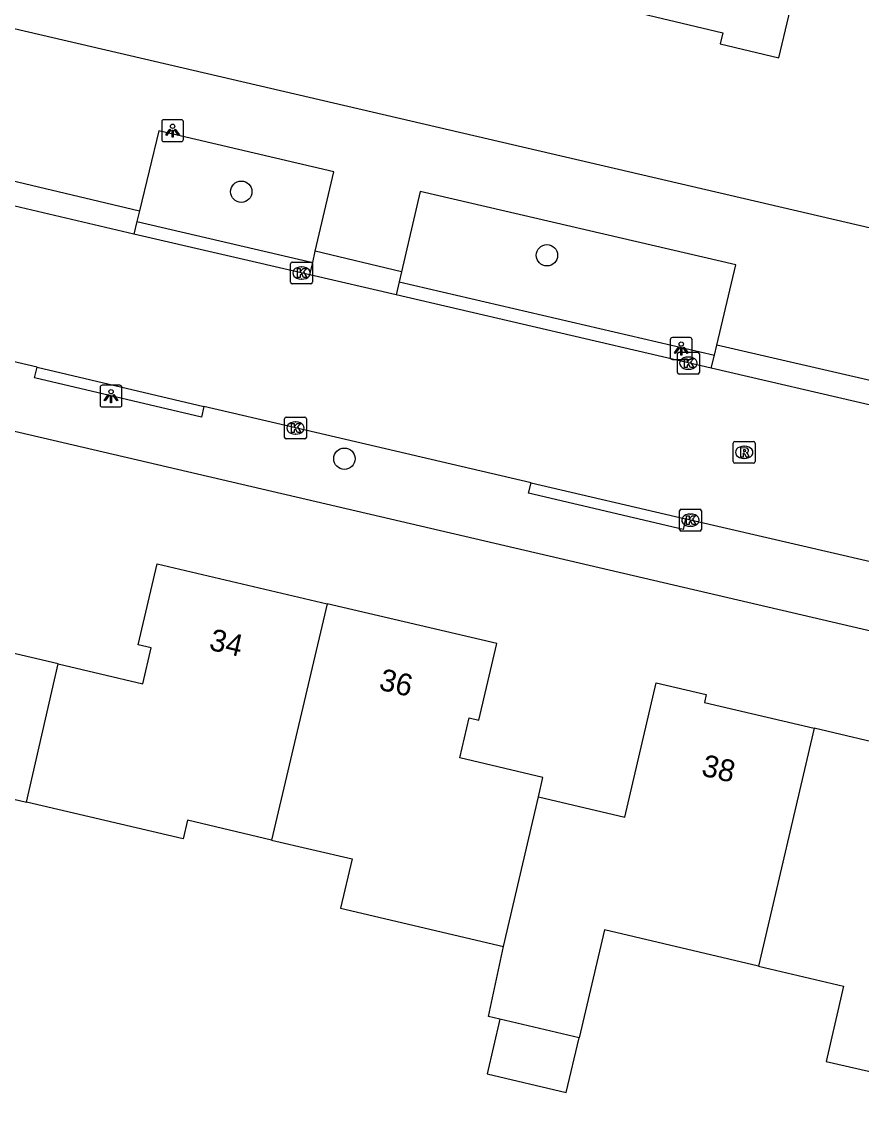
# Model space of a CAD drawing. Extents: x 162186 to 163152, y 385513 to 386513.
# Drawn here: x 162549 to 162587.4, y 385816.4 to 385866.8 of the extents above; entities that cross this region are included whole.
import ezdxf

# ---------------------------------------------------------------- set-up
doc = ezdxf.new("R2010")
doc.units = 0
for name, color, linetype in [('IMGEO_Boom', 7, 'Continuous'), ('IMGEO_Kolk', 7, 'Continuous'), ('IMGEO_Lichtpunt', 7, 'Continuous'), ('IMGEO_Pand', 7, 'Continuous'), ('IMGEO_Pand_nummerreeks', 7, 'Continuous'), ('IMGEO_Rijbaan_lokaal_open', 7, 'Continuous'), ('IMGEO_Rioolput', 7, 'Continuous'), ('IMGEO_Voetpad_open', 7, 'Continuous')]:
    doc.layers.add(name, color=color, linetype=linetype)

msp = doc.modelspace()

# ---------------------------------------------------------------- linework, layer by layer
at = {"layer": 'IMGEO_Boom'}
for centre in [(162559.005, 385859.033), (162572.989, 385856.128), (162563.726, 385846.826)]:
    msp.add_circle(centre, 0.489, dxfattribs=at)
at = {"layer": 'IMGEO_Kolk'}
for p, q in [((162561.337, 385855.817), (162562.189, 385855.817)), ((162561.262, 385854.891), (162561.262, 385855.743)), ((162561.75, 385855.597), (162561.775, 385855.597)), ((162562.263, 385855.743), (162562.263, 385854.891)), ((162562.189, 385854.817), (162561.337, 385854.817)), ((162561.773, 385855.037), (162561.748, 385855.037)), ((162578.96, 385850.771), (162578.96, 385851.623)), ((162579.035, 385851.697), (162579.887, 385851.697)), ((162579.448, 385851.477), (162579.473, 385851.477)), ((162579.961, 385851.623), (162579.961, 385850.771)), ((162579.471, 385850.917), (162579.446, 385850.917)), ((162579.887, 385850.697), (162579.035, 385850.697)), ((162561.061, 385848.729), (162561.913, 385848.729)), ((162560.986, 385847.803), (162560.986, 385848.655)), ((162561.474, 385848.509), (162561.499, 385848.509)), ((162561.987, 385848.655), (162561.987, 385847.803)), ((162561.913, 385847.729), (162561.061, 385847.729)), ((162561.497, 385847.949), (162561.472, 385847.949)), ((162579.055, 385843.592), (162579.055, 385844.444)), ((162579.13, 385844.518), (162579.982, 385844.518)), ((162579.543, 385844.298), (162579.568, 385844.298)), ((162580.056, 385844.444), (162580.056, 385843.592)), ((162579.566, 385843.738), (162579.541, 385843.738)), ((162579.982, 385843.518), (162579.13, 385843.518))]:
    msp.add_line(p, q, dxfattribs=at)
for points in [[(162561.337, 385855.817), (162562.189, 385855.817)], [(162561.262, 385854.891), (162561.262, 385855.743)], [(162561.583, 385855.517), (162561.706, 385855.517), (162561.706, 385855.366), (162561.836, 385855.517), (162562, 385855.517), (162561.854, 385855.366), (162562.007, 385855.117), (162561.855, 385855.117), (162561.77, 385855.281), (162561.706, 385855.214), (162561.706, 385855.117), (162561.583, 385855.117), (162561.583, 385855.517)], [(162562.263, 385855.743), (162562.263, 385854.891)], [(162562.189, 385854.817), (162561.337, 385854.817)], [(162578.96, 385850.771), (162578.96, 385851.623)], [(162579.035, 385851.697), (162579.887, 385851.697)], [(162579.281, 385851.397), (162579.404, 385851.397), (162579.404, 385851.246), (162579.534, 385851.397), (162579.698, 385851.397), (162579.552, 385851.246), (162579.705, 385850.997), (162579.553, 385850.997), (162579.468, 385851.161), (162579.404, 385851.094), (162579.404, 385850.997), (162579.281, 385850.997), (162579.281, 385851.397)], [(162579.961, 385851.623), (162579.961, 385850.771)], [(162579.887, 385850.697), (162579.035, 385850.697)], [(162561.061, 385848.729), (162561.913, 385848.729)], [(162560.986, 385847.803), (162560.986, 385848.655)], [(162561.307, 385848.429), (162561.43, 385848.429), (162561.43, 385848.278), (162561.56, 385848.429), (162561.724, 385848.429), (162561.578, 385848.278), (162561.731, 385848.029), (162561.579, 385848.029), (162561.494, 385848.193), (162561.43, 385848.126), (162561.43, 385848.029), (162561.307, 385848.029), (162561.307, 385848.429)], [(162561.987, 385848.655), (162561.987, 385847.803)], [(162561.913, 385847.729), (162561.061, 385847.729)], [(162579.055, 385843.592), (162579.055, 385844.444)], [(162579.13, 385844.518), (162579.982, 385844.518)], [(162579.376, 385844.218), (162579.499, 385844.218), (162579.499, 385844.067), (162579.629, 385844.218), (162579.793, 385844.218), (162579.647, 385844.067), (162579.8, 385843.818), (162579.648, 385843.818), (162579.563, 385843.982), (162579.499, 385843.915), (162579.499, 385843.818), (162579.376, 385843.818), (162579.376, 385844.218)], [(162580.056, 385844.444), (162580.056, 385843.592)], [(162579.982, 385843.518), (162579.13, 385843.518)]]:
    msp.add_lwpolyline(points, dxfattribs=at)
for centre, start, end in [((162561.339, 385855.741), 91.552, 178.448), ((162561.339, 385855.741), 91.552, 178.448), ((162562.187, 385855.741), 1.552, 88.448), ((162562.187, 385855.741), 1.552, 88.448), ((162561.339, 385854.893), 181.552, 268.448), ((162561.339, 385854.893), 181.552, 268.448), ((162562.187, 385854.893), 271.552, 358.448), ((162562.187, 385854.893), 271.552, 358.448), ((162579.037, 385851.621), 91.552, 178.448), ((162579.037, 385851.621), 91.552, 178.448), ((162579.885, 385851.621), 1.552, 88.448), ((162579.885, 385851.621), 1.552, 88.448), ((162579.037, 385850.773), 181.552, 268.448), ((162579.037, 385850.773), 181.552, 268.448), ((162579.885, 385850.773), 271.552, 358.448), ((162579.885, 385850.773), 271.552, 358.448), ((162561.063, 385848.653), 91.552, 178.448), ((162561.063, 385848.653), 91.552, 178.448), ((162561.911, 385848.653), 1.552, 88.448), ((162561.911, 385848.653), 1.552, 88.448), ((162561.063, 385847.805), 181.552, 268.448), ((162561.063, 385847.805), 181.552, 268.448), ((162561.911, 385847.805), 271.552, 358.448), ((162561.911, 385847.805), 271.552, 358.448), ((162579.132, 385844.442), 91.552, 178.448), ((162579.132, 385844.442), 91.552, 178.448), ((162579.98, 385844.442), 1.552, 88.448), ((162579.98, 385844.442), 1.552, 88.448), ((162579.132, 385843.594), 181.552, 268.448), ((162579.132, 385843.594), 181.552, 268.448), ((162579.98, 385843.594), 271.552, 358.448), ((162579.98, 385843.594), 271.552, 358.448)]:
    msp.add_arc(centre, 0.0765, start, end, dxfattribs=at)
for centre, major_axis, ratio, start_param, end_param in [((162561.749, 385855.317), (-0.387, 0.002), 0.722429, 4.712389, 7.853982), ((162561.774, 385855.317), (-0.39, 0.002), 0.717154, 1.570796, 4.712389), ((162579.447, 385851.197), (-0.387, 0.002), 0.722429, 4.712389, 7.853982), ((162579.472, 385851.197), (-0.39, 0.002), 0.717154, 1.570796, 4.712389), ((162561.473, 385848.229), (-0.387, 0.002), 0.722429, 4.712389, 7.853982), ((162561.498, 385848.229), (-0.39, 0.002), 0.717154, 1.570796, 4.712389), ((162579.542, 385844.018), (-0.387, 0.002), 0.722429, 4.712389, 7.853982), ((162579.567, 385844.018), (-0.39, 0.002), 0.717154, 1.570796, 4.712389)]:
    msp.add_ellipse(centre, major_axis=major_axis, ratio=ratio, start_param=start_param, end_param=end_param, dxfattribs=at)
at = {"layer": 'IMGEO_Lichtpunt'}
for p, q in [((162555.365, 385862.231), (162555.365, 385861.424)), ((162555.365, 385862.231), (162555.365, 385861.424)), ((162556.267, 385862.326), (162555.459, 385862.326)), ((162556.267, 385862.326), (162555.459, 385862.326)), ((162556.361, 385861.424), (162556.361, 385862.231)), ((162556.361, 385861.424), (162556.361, 385862.231)), ((162555.459, 385861.33), (162556.267, 385861.33)), ((162555.459, 385861.33), (162556.267, 385861.33)), ((162578.634, 385852.267), (162578.634, 385851.46)), ((162578.634, 385852.267), (162578.634, 385851.46)), ((162579.536, 385852.362), (162578.728, 385852.362)), ((162579.536, 385852.362), (162578.728, 385852.362)), ((162579.63, 385851.46), (162579.63, 385852.267)), ((162579.63, 385851.46), (162579.63, 385852.267)), ((162578.728, 385851.366), (162579.536, 385851.366)), ((162578.728, 385851.366), (162579.536, 385851.366)), ((162552.549, 385850.093), (162552.549, 385849.286)), ((162552.549, 385850.093), (162552.549, 385849.286)), ((162553.451, 385850.188), (162552.643, 385850.188)), ((162553.451, 385850.188), (162552.643, 385850.188)), ((162553.545, 385849.286), (162553.545, 385850.093)), ((162553.545, 385849.286), (162553.545, 385850.093)), ((162552.643, 385849.192), (162553.451, 385849.192)), ((162552.643, 385849.192), (162553.451, 385849.192))]:
    msp.add_line(p, q, dxfattribs=at)
for points in [[(162555.739, 385861.895), (162555.778, 385861.867), (162555.59, 385861.605), (162555.552, 385861.632), (162555.739, 385861.895)], [(162555.841, 385861.847), (162555.888, 385861.847), (162555.888, 385861.525), (162555.841, 385861.525), (162555.841, 385861.847)], [(162555.951, 385861.867), (162555.989, 385861.894), (162556.176, 385861.632), (162556.137, 385861.604), (162555.951, 385861.867)], [(162579.008, 385851.931), (162579.047, 385851.903), (162578.859, 385851.641), (162578.821, 385851.668), (162579.008, 385851.931)], [(162579.11, 385851.883), (162579.157, 385851.883), (162579.157, 385851.561), (162579.11, 385851.561), (162579.11, 385851.883)], [(162579.22, 385851.903), (162579.258, 385851.93), (162579.445, 385851.668), (162579.406, 385851.64), (162579.22, 385851.903)], [(162552.923, 385849.757), (162552.962, 385849.729), (162552.774, 385849.467), (162552.736, 385849.494), (162552.923, 385849.757)], [(162553.135, 385849.729), (162553.173, 385849.756), (162553.36, 385849.494), (162553.321, 385849.466), (162553.135, 385849.729)], [(162553.025, 385849.709), (162553.072, 385849.709), (162553.072, 385849.387), (162553.025, 385849.387), (162553.025, 385849.709)]]:
    msp.add_lwpolyline(points, dxfattribs=at)
for centre in [(162555.864, 385862.029), (162579.133, 385852.065), (162553.048, 385849.891)]:
    msp.add_circle(centre, 0.0994, dxfattribs=at)
for centre, start, end in [((162555.459, 385862.231), 90, 180), ((162555.459, 385862.231), 90, 180), ((162556.267, 385862.231), 0, 90), ((162556.267, 385862.231), 0, 90), ((162555.459, 385861.424), 180, 270), ((162555.459, 385861.424), 180, 270), ((162556.267, 385861.424), 270, 0), ((162556.267, 385861.424), 270, 360), ((162578.728, 385852.267), 90, 180), ((162578.728, 385852.267), 90, 180), ((162579.536, 385852.267), 0, 90), ((162579.536, 385852.267), 0, 90), ((162578.728, 385851.46), 180, 270), ((162578.728, 385851.46), 180, 270), ((162579.536, 385851.46), 270, 0), ((162579.536, 385851.46), 270, 360), ((162552.643, 385850.093), 90, 180), ((162552.643, 385850.093), 90, 180), ((162553.451, 385850.093), 0, 90), ((162553.451, 385850.093), 0, 90), ((162552.643, 385849.286), 180, 270), ((162552.643, 385849.286), 180, 270), ((162553.451, 385849.286), 270, 0), ((162553.451, 385849.286), 270, 360)]:
    msp.add_arc(centre, 0.0946, start, end, dxfattribs=at)
at = {"layer": 'IMGEO_Pand'}
for points in [[(162576.093, 385867.476), (162581.03, 385866.299), (162580.911, 385865.803), (162583.596, 385865.163), (162584.755, 385870.027), (162586.458, 385877.171), (162582.972, 385878.002), (162582.47, 385875.899), (162578.277, 385876.899)], [(162550.626, 385837.445), (162546.651, 385838.378), (162547.788, 385843.22), (162540.507, 385844.929)], [(162550.626, 385837.445), (162554.497, 385836.536), (162554.882, 385838.176), (162554.289, 385838.316), (162555.158, 385842.018), (162562.93, 385840.194)], [(162562.93, 385840.194), (162560.391, 385829.39)], [(162572.599, 385831.36), (162572.809, 385832.256), (162569, 385833.15), (162569.43, 385834.981), (162569.878, 385834.875), (162570.698, 385838.37), (162562.93, 385840.194)], [(162549.176, 385831.126), (162550.626, 385837.445)], [(162572.599, 385831.36), (162576.55, 385830.432), (162577.993, 385836.58), (162580.278, 385836.043), (162580.192, 385835.677), (162585.212, 385834.499)], [(162585.212, 385834.499), (162582.663, 385823.624)], [(162594.768, 385824.44), (162595.083, 385825.785), (162591.113, 385826.716), (162592.624, 385833.155), (162590.321, 385833.696), (162590.233, 385833.32), (162585.212, 385834.499)], [(162537.747, 385833.078), (162545.464, 385831.267), (162545.626, 385831.959), (162549.176, 385831.126)], [(162560.391, 385829.39), (162556.544, 385830.293), (162556.345, 385829.443), (162549.176, 385831.126)], [(162570.999, 385824.521), (162572.599, 385831.36)], [(162560.391, 385829.39), (162564.073, 385828.526), (162563.544, 385826.271), (162570.999, 385824.521)], [(162582.663, 385823.624), (162575.616, 385825.278), (162574.458, 385820.346)], [(162570.836, 385821.196), (162570.319, 385821.317), (162570.999, 385824.521)], [(162582.663, 385823.624), (162586.55, 385822.711), (162585.764, 385819.268), (162588.769, 385818.583), (162593.013, 385817.587), (162593.156, 385817.554)], [(162570.836, 385821.196), (162570.249, 385818.694), (162573.87, 385817.844), (162574.458, 385820.346)], [(162574.458, 385820.346), (162570.836, 385821.196)]]:
    msp.add_lwpolyline(points, dxfattribs=at)
at = {"layer": 'IMGEO_Rijbaan_lokaal_open'}
for points in [[(162554.096, 385857.098), (162547.598, 385858.61)], [(162562.139, 385855.233), (162554.096, 385857.098)], [(162566.089, 385854.314), (162562.139, 385855.233)], [(162549.662, 385851.015), (162542.472, 385852.695), (162534.656, 385854.499)], [(162580.509, 385850.96), (162566.089, 385854.314)], [(162549.662, 385851.015), (162557.296, 385849.219)], [(162587.987, 385849.233), (162580.509, 385850.96)], [(162572.263, 385845.731), (162561.487, 385848.231), (162557.296, 385849.219)], [(162572.263, 385845.731), (162579.333, 385844.08)], [(162594.175, 385840.627), (162579.558, 385844.019), (162579.333, 385844.08)]]:
    msp.add_lwpolyline(points, dxfattribs=at)
at = {"layer": 'IMGEO_Rioolput'}
for p, q in [((162581.513, 385846.692), (162581.513, 385847.544)), ((162581.588, 385847.618), (162582.44, 385847.618)), ((162582.001, 385847.398), (162582.026, 385847.398)), ((162582.514, 385847.544), (162582.514, 385846.692)), ((162582.024, 385846.838), (162581.999, 385846.838)), ((162582.44, 385846.618), (162581.588, 385846.618))]:
    msp.add_line(p, q, dxfattribs=at)
for points in [[(162581.513, 385846.692), (162581.513, 385847.544)], [(162581.588, 385847.618), (162582.44, 385847.618)], [(162582.102, 385847.316), (162581.85, 385847.318), (162581.85, 385846.918)], [(162582.028, 385847.237), (162581.974, 385847.237), (162581.974, 385847.156)], [(162582.514, 385847.544), (162582.514, 385846.692)], [(162581.85, 385846.918), (162581.974, 385846.918), (162581.974, 385847.08), (162581.985, 385847.08)], [(162581.974, 385847.156), (162582.026, 385847.156)], [(162582.032, 385847.051), (162582.103, 385846.918), (162582.243, 385846.918), (162582.178, 385847.044)], [(162582.44, 385846.618), (162581.588, 385846.618)]]:
    msp.add_lwpolyline(points, dxfattribs=at)
for centre, radius, start, end in [((162581.59, 385847.542), 0.0765, 91.552, 178.448), ((162581.59, 385847.542), 0.0765, 91.552, 178.448), ((162582.034, 385847.141), 0.0964, 77.0061, 93.1865), ((162582.048, 385847.198), 0.0378, 276.6634, 79.6772), ((162582.101, 385847.206), 0.109, 350.3612, 89.416), ((162582.438, 385847.542), 0.0765, 1.552, 88.448), ((162582.438, 385847.542), 0.0765, 1.552, 88.448), ((162581.984, 385847.027), 0.0533, 26.0293, 88.6989), ((162582.01, 385847.345), 0.19, 274.7715, 282.9687), ((162582.099, 385847.206), 0.112, 277.5842, 350.9817), ((162582.083, 385846.991), 0.108, 29.5134, 73.7905), ((162581.59, 385846.694), 0.0765, 181.552, 268.448), ((162581.59, 385846.694), 0.0765, 181.552, 268.448), ((162582.438, 385846.694), 0.0765, 271.552, 358.448), ((162582.438, 385846.694), 0.0765, 271.552, 358.448)]:
    msp.add_arc(centre, radius, start, end, dxfattribs=at)
for centre, major_axis, ratio, start_param, end_param in [((162582, 385847.118), (-0.387, 0.002), 0.722429, 4.712389, 7.853982), ((162582.025, 385847.118), (-0.39, 0.002), 0.717154, 1.570796, 4.712389)]:
    msp.add_ellipse(centre, major_axis=major_axis, ratio=ratio, start_param=start_param, end_param=end_param, dxfattribs=at)
at = {"layer": 'IMGEO_Voetpad_open'}
for points in [[(162708.853, 385829.198), (162519.391, 385873.302), (162519.342, 385873.314)], [(162562.391, 385856.309), (162563.244, 385859.94), (162555.24, 385861.819), (162554.349, 385858.155)], [(162547.854, 385859.698), (162554.349, 385858.155)], [(162580.763, 385852.023), (162581.626, 385855.694), (162567.186, 385859.042), (162566.335, 385855.374)], [(162506.371, 385857.936), (162589.44, 385838.573), (162635.665, 385827.646), (162656.753, 385822.985), (162699.173, 385813.033)], [(162554.349, 385858.155), (162554.226, 385857.679)], [(162554.226, 385857.679), (162554.096, 385857.098)], [(162554.226, 385857.679), (162562.273, 385855.805)], [(162562.273, 385855.805), (162562.391, 385856.309)], [(162566.335, 385855.374), (162562.391, 385856.309)], [(162562.139, 385855.233), (162562.273, 385855.805)], [(162566.335, 385855.374), (162566.226, 385854.907)], [(162566.226, 385854.907), (162566.089, 385854.314)], [(162566.226, 385854.907), (162580.654, 385851.559)], [(162580.654, 385851.559), (162580.763, 385852.023)], [(162588.234, 385850.294), (162580.763, 385852.023)], [(162580.509, 385850.96), (162580.654, 385851.559)], [(162557.296, 385849.219), (162557.182, 385848.733), (162549.548, 385850.529), (162549.662, 385851.015)], [(162579.333, 385844.08), (162579.22, 385843.594), (162572.15, 385845.245), (162572.263, 385845.731)]]:
    msp.add_lwpolyline(points, dxfattribs=at)

# ---------------------------------------------------------------- texts
at = {"layer": 'IMGEO_Pand_nummerreeks'}
for s, rotation, p in [('34', 346.7891, (162557.489, 385838.102)), ('36', 346.7891, (162565.259, 385836.278)), ('38', 346.7876, (162580.012, 385832.35))]:
    msp.add_text(s, height=1, rotation=rotation, dxfattribs=at).set_placement(p)

doc.saveas('drawing.dxf')
